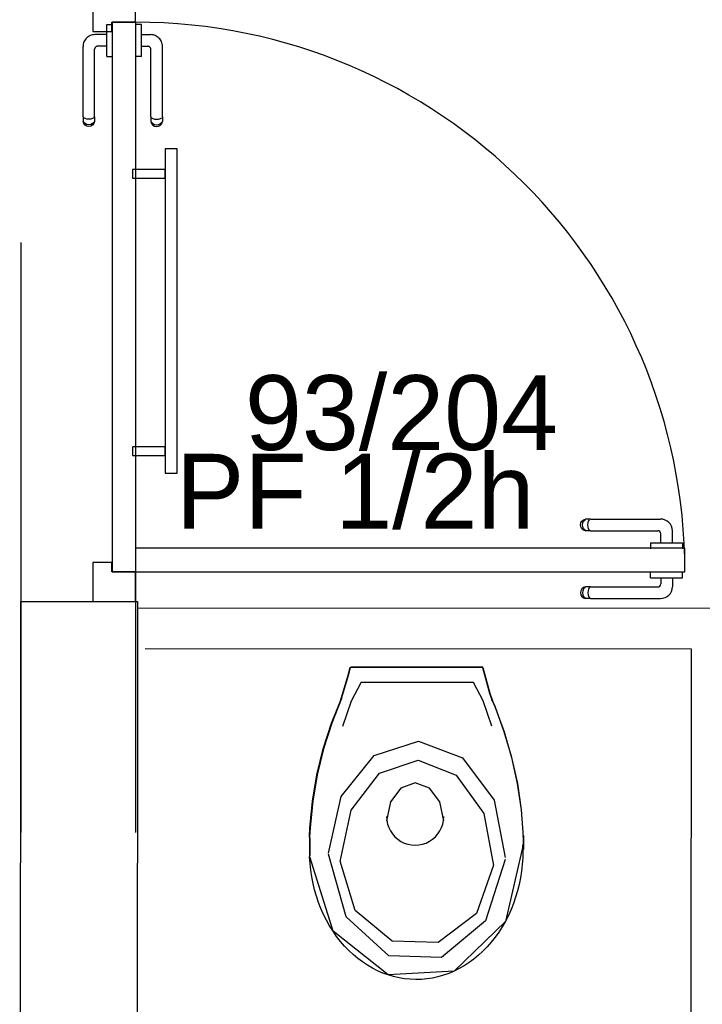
# Model space of a CAD drawing. Header units: millimetres. Extents: x -15 to 127, y -65 to 67.
# Tile 455 of 476: x 114.713 to 114.829, y 29.532 to 29.699. Entities that reach past the tile are written whole.
import ezdxf

# ---------------------------------------------------------------- set-up
doc = ezdxf.new("R2010")
doc.units = ezdxf.units.MM
doc.header["$MEASUREMENT"] = 0
doc.linetypes.add('PC_DASH_1', pattern=[0.6388888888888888, 0.2777777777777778, -0.08333333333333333, 0.05555555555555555, -0.08333333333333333, 0.05555555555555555, -0.08333333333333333])
doc.linetypes.add('PC_DASH_2', pattern=[0.125, 0.05555555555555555, -0.06944444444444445])
doc.layers.add('Calque 5', color=7, linetype='Continuous')
doc.styles.get("Standard").update_dxf_attribs({"font": 'BKANT.TTF'})

# ---------------------------------------------------------------- blocks, each defined once
blk = doc.blocks.new('PD_31848')
at = {"layer": 'Calque 5', "color": 0, "linetype": 'PC_DASH_1'}
for points in [[(47.19919846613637, -37.24946866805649), (47.19919846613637, -37.3044686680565), (47.20119846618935, -37.3044686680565), (47.20119846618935, -37.24946866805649), (47.19919846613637, -37.24946866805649)], [(47.1936555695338, -37.25296370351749), (47.1936555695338, -37.25446157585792), (47.19919846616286, -37.25446157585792), (47.19919846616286, -37.25296370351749), (47.1936555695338, -37.25296370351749)], [(47.1936555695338, -37.29997505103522), (47.1936555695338, -37.30147292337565), (47.19919846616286, -37.30147292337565), (47.19919846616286, -37.29997505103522), (47.1936555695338, -37.29997505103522)]]:
    blk.add_lwpolyline(points, dxfattribs=at)
blk = doc.blocks.new('PD_31851')
at = {"layer": 'Calque 5', "color": 0}
for p, q in [((47.28147500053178, -37.32117281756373), (47.28147500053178, -37.32116280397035)), ((47.28147500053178, -37.32215414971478), (47.28147500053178, -37.32117281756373)), ((47.28688234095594, -37.32117281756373), (47.28688234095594, -37.32116280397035)), ((47.28688234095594, -37.32215414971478), (47.28688234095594, -37.32117281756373)), ((47.28147500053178, -37.32216416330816), (47.28147500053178, -37.32215414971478)), ((47.28147500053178, -37.32216416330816), (47.28163805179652, -37.32216416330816)), ((47.28163805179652, -37.32216416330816), (47.28210753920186, -37.32216416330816)), ((47.28210753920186, -37.32216416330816), (47.28282683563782, -37.32216416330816)), ((47.28282683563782, -37.32216416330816), (47.28370918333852, -37.32216416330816)), ((47.28319252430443, -37.32216416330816), (47.28319252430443, -37.32321382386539)), ((47.28370918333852, -37.32216416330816), (47.2846481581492, -37.32216416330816)), ((47.2846481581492, -37.32216416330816), (47.2855305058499, -37.32216416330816)), ((47.28516481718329, -37.32216416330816), (47.28516481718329, -37.32368407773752)), ((47.2855305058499, -37.32216416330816), (47.28624980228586, -37.32216416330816)), ((47.28624980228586, -37.32216416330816), (47.2867192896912, -37.32216416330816)), ((47.2867192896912, -37.32216416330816), (47.28688234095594, -37.32216416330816)), ((47.28688234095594, -37.32216416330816), (47.28688234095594, -37.32215414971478)), ((47.26966188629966, -37.32435816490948), (47.26960149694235, -37.32470064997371)), ((47.26960149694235, -37.32470064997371), (47.26966188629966, -37.32504313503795)), ((47.26983577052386, -37.32405698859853), (47.26966188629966, -37.32435816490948)), ((47.27010217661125, -37.32383344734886), (47.26983577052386, -37.32405698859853)), ((47.26996044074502, -37.32435816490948), (47.26990629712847, -37.32470064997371)), ((47.26990629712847, -37.32470064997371), (47.26996044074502, -37.32504313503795)), ((47.27011634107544, -37.32405698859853), (47.26996044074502, -37.32435816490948)), ((47.27042897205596, -37.32371450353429), (47.27010217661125, -37.32383344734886)), ((47.27035519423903, -37.32383344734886), (47.27011634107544, -37.32405698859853)), ((47.27064819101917, -37.32371450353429), (47.27042897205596, -37.32371450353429)), ((47.27126386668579, -37.32371450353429), (47.27064819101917, -37.32371450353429)), ((47.27086679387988, -37.32435816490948), (47.27083553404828, -37.32470064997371)), ((47.27083553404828, -37.32470064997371), (47.27086679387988, -37.32504313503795)), ((47.27095680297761, -37.32405698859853), (47.27086679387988, -37.32435816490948)), ((47.2710947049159, -37.32383344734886), (47.27095680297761, -37.32405698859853)), ((47.27126386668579, -37.32371450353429), (47.28269184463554, -37.32371450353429)), ((47.26966188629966, -37.32504313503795), (47.26983577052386, -37.32534431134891)), ((47.26983577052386, -37.32534431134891), (47.27010217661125, -37.32556785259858)), ((47.26996044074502, -37.32504313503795), (47.27011634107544, -37.32534431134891)), ((47.27010217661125, -37.32556785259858), (47.27042897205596, -37.32568679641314)), ((47.27011634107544, -37.32534431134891), (47.27035519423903, -37.32556785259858)), ((47.27064819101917, -37.32568679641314), (47.27042897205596, -37.32568679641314)), ((47.27126386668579, -37.32568679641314), (47.27064819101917, -37.32568679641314)), ((47.27086679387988, -37.32504313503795), (47.27095680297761, -37.32534431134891)), ((47.27095680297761, -37.32534431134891), (47.2710947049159, -37.32556785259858)), ((47.27126386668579, -37.32568679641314), (47.28316209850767, -37.32568679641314))]:
    blk.add_line(p, q, dxfattribs=at)
for centre, radius in [((47.28269184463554, -37.32321382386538), 0.0005006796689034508), ((47.28316209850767, -37.32368407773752), 0.002002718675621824)]:
    blk.add_arc(centre, radius, 270, 0, dxfattribs=at)
blk = doc.blocks.new('PD_31852')
at = {"layer": 'Calque 5', "color": 0}
for p, q in [((47.26960149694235, -37.31320811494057), (47.26966188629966, -37.31286562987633)), ((47.26966188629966, -37.31286562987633), (47.26983577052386, -37.31256445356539)), ((47.26983577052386, -37.31256445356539), (47.27010217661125, -37.31234091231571)), ((47.26990629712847, -37.31320811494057), (47.26996044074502, -37.31286562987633)), ((47.26996044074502, -37.31286562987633), (47.27011634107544, -37.31256445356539)), ((47.27010217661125, -37.31234091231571), (47.27042897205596, -37.31222196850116)), ((47.27011634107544, -37.31256445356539), (47.27035519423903, -37.31234091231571)), ((47.27064819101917, -37.31222196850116), (47.27042897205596, -37.31222196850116)), ((47.27126386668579, -37.31222196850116), (47.27064819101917, -37.31222196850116)), ((47.27083553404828, -37.31320811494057), (47.27086679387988, -37.31286562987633)), ((47.27086679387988, -37.31286562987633), (47.27095680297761, -37.31256445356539)), ((47.27095680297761, -37.31256445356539), (47.2710947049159, -37.31234091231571)), ((47.27126386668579, -37.31222196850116), (47.28316209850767, -37.31222196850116)), ((47.26966188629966, -37.31355060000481), (47.26960149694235, -37.31320811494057)), ((47.26983577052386, -37.31385177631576), (47.26966188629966, -37.31355060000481)), ((47.27010217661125, -37.31407531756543), (47.26983577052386, -37.31385177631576)), ((47.26996044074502, -37.31355060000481), (47.26990629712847, -37.31320811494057)), ((47.27011634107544, -37.31385177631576), (47.26996044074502, -37.31355060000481)), ((47.27042897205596, -37.31419426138), (47.27010217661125, -37.31407531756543)), ((47.27035519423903, -37.31407531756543), (47.27011634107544, -37.31385177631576)), ((47.27064819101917, -37.31419426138), (47.27042897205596, -37.31419426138)), ((47.27126386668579, -37.31419426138), (47.27064819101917, -37.31419426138)), ((47.27086679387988, -37.31355060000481), (47.27083553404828, -37.31320811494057)), ((47.27095680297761, -37.31385177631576), (47.27086679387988, -37.31355060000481)), ((47.2710947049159, -37.31407531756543), (47.27095680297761, -37.31385177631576)), ((47.27126386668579, -37.31419426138), (47.28269184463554, -37.31419426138)), ((47.28319252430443, -37.31625604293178), (47.28319252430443, -37.31469494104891)), ((47.28516481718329, -37.31625604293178), (47.28516481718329, -37.31422468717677)), ((47.28147500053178, -37.31625604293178), (47.28163805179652, -37.31625604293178)), ((47.28147500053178, -37.31625604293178), (47.28147500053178, -37.31626605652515)), ((47.28147500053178, -37.31626605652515), (47.28147500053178, -37.31724738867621)), ((47.28163805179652, -37.31625604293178), (47.28210753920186, -37.31625604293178)), ((47.28210753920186, -37.31625604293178), (47.28282683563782, -37.31625604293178)), ((47.28282683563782, -37.31625604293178), (47.28370918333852, -37.31625604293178)), ((47.28370918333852, -37.31625604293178), (47.2846481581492, -37.31625604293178)), ((47.2846481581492, -37.31625604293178), (47.2855305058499, -37.31625604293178)), ((47.2855305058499, -37.31625604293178), (47.28624980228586, -37.31625604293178)), ((47.28624980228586, -37.31625604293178), (47.2867192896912, -37.31625604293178)), ((47.2867192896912, -37.31625604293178), (47.28688234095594, -37.31625604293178)), ((47.28688234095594, -37.31625604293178), (47.28688234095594, -37.31626605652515)), ((47.28688234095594, -37.31626605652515), (47.28688234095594, -37.31724738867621)), ((47.28147500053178, -37.31724738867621), (47.28147500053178, -37.31725740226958)), ((47.28688234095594, -37.31724738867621), (47.28688234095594, -37.31725740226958))]:
    blk.add_line(p, q, dxfattribs=at)
for centre, radius in [((47.28316209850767, -37.31422468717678), 0.002002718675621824), ((47.28269184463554, -37.3146949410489), 0.0005006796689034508)]:
    blk.add_arc(centre, radius, 0, 90, dxfattribs=at)
blk = doc.blocks.new('PD_31850')
at = {"layer": 'Calque 5'}
for name in ['PD_31852', 'PD_31851']:
    blk.add_blockref(name, (0, 0), dxfattribs=at)
blk = doc.blocks.new('PD_31849')
at = {"layer": 'Calque 5', "color": 0}
for points in [[(47.18694474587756, -37.22317912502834), (47.18694474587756, -37.22962471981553), (47.19014909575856, -37.22962471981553), (47.19014909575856, -37.22803506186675), (47.19415453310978, -37.22803506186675), (47.19415453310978, -37.22317912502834), (47.18694474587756, -37.22317912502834)], [(47.28728095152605, -37.321161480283), (47.28728095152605, -37.31715604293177), (47.19415453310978, -37.31715604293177), (47.19415453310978, -37.321161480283), (47.28728095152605, -37.321161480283)], [(47.19014909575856, -37.321161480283), (47.19014909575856, -37.31957182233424), (47.18694474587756, -37.31957182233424), (47.18694474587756, -37.32616827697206), (47.19415453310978, -37.32616827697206), (47.19415453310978, -37.321161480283), (47.19014909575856, -37.321161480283)]]:
    blk.add_lwpolyline(points, dxfattribs=at)
blk.add_arc((47.19415453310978, -37.321161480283), 0.09312641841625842, 0, 90, dxfattribs=at)
at = {"layer": 'Calque 5'}
blk.add_blockref('PD_31850', (0, 0), dxfattribs=at)
blk = doc.blocks.new('PD_31855')
at = {"layer": 'Calque 5', "color": 0, "linetype": 'PC_DASH_1'}
for p, q in [((47.19420360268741, -37.22842016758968), (47.19419358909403, -37.22842016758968)), ((47.19518493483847, -37.22842016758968), (47.19420360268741, -37.22842016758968)), ((47.19519494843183, -37.22842016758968), (47.19518493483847, -37.22842016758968)), ((47.19519494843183, -37.22858321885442), (47.19519494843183, -37.22842016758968)), ((47.19519494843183, -37.22905270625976), (47.19519494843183, -37.22858321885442)), ((47.19519494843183, -37.22977200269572), (47.19519494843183, -37.22905270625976)), ((47.19519494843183, -37.23065435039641), (47.19519494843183, -37.22977200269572)), ((47.19519494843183, -37.23013769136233), (47.19671486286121, -37.23013769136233)), ((47.19519494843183, -37.23159332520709), (47.19519494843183, -37.23065435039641)), ((47.19519494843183, -37.2324756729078), (47.19519494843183, -37.23159332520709)), ((47.19519494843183, -37.23210998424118), (47.19624460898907, -37.23210998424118)), ((47.19519494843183, -37.23319496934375), (47.19519494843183, -37.2324756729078)), ((47.19674528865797, -37.24403864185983), (47.19674528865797, -37.23261066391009)), ((47.19871758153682, -37.24403864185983), (47.19871758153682, -37.23214041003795)), ((47.19420360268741, -37.23382750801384), (47.19419358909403, -37.23382750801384)), ((47.19518493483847, -37.23382750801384), (47.19420360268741, -37.23382750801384)), ((47.19519494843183, -37.23382750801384), (47.19518493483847, -37.23382750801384)), ((47.19519494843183, -37.23366445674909), (47.19519494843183, -37.23319496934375)), ((47.19519494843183, -37.23382750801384), (47.19519494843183, -37.23366445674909)), ((47.19674528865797, -37.24403864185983), (47.19674528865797, -37.24465431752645)), ((47.19674528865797, -37.24465431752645), (47.19674528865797, -37.24487353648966)), ((47.19686423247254, -37.24420780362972), (47.19708777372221, -37.24434570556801)), ((47.19708777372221, -37.24434570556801), (47.19738895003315, -37.24443571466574)), ((47.19738895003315, -37.24443571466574), (47.19773143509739, -37.24446697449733)), ((47.19773143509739, -37.24446697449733), (47.19807392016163, -37.24443571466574)), ((47.19807392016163, -37.24443571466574), (47.19837509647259, -37.24434570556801)), ((47.19837509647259, -37.24434570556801), (47.19859863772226, -37.24420780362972)), ((47.19871758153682, -37.24403864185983), (47.19871758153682, -37.24465431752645)), ((47.19871758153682, -37.24465431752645), (47.19871758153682, -37.24487353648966)), ((47.19674528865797, -37.24487353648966), (47.19686423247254, -37.24520033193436)), ((47.19686423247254, -37.24494731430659), (47.19708777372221, -37.24518616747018)), ((47.19686423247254, -37.24520033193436), (47.19708777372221, -37.24546673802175)), ((47.19708777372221, -37.24518616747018), (47.19738895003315, -37.24534206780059)), ((47.19708777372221, -37.24546673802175), (47.19738895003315, -37.24564062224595)), ((47.19738895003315, -37.24534206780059), (47.19773143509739, -37.24539621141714)), ((47.19738895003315, -37.24564062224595), (47.19773143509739, -37.24570101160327)), ((47.19773143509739, -37.24539621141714), (47.19807392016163, -37.24534206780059)), ((47.19773143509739, -37.24570101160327), (47.19807392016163, -37.24564062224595)), ((47.19807392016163, -37.24534206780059), (47.19837509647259, -37.24518616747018)), ((47.19807392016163, -37.24564062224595), (47.19837509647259, -37.24546673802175)), ((47.19837509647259, -37.24518616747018), (47.19859863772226, -37.24494731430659)), ((47.19837509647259, -37.24546673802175), (47.19859863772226, -37.24520033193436)), ((47.19859863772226, -37.24520033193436), (47.19871758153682, -37.24487353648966))]:
    blk.add_line(p, q, dxfattribs=at)
for centre, radius in [((47.19671486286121, -37.23214041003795), 0.002002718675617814), ((47.19624460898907, -37.23261066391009), 0.0005006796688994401)]:
    blk.add_arc(centre, radius, 0, 90, dxfattribs=at)
blk = doc.blocks.new('PD_31856')
at = {"layer": 'Calque 5', "color": 0, "linetype": 'PC_DASH_1'}
for p, q in [((47.18928682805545, -37.22858321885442), (47.18928682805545, -37.22842016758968)), ((47.18928682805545, -37.22842016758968), (47.18929684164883, -37.22842016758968)), ((47.18928682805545, -37.22905270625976), (47.18928682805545, -37.22858321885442)), ((47.18928682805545, -37.22977200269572), (47.18928682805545, -37.22905270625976)), ((47.18929684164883, -37.22842016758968), (47.19027817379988, -37.22842016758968)), ((47.19027817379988, -37.22842016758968), (47.19028818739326, -37.22842016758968)), ((47.18928682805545, -37.23013769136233), (47.18725547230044, -37.23013769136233)), ((47.18928682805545, -37.23065435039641), (47.18928682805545, -37.22977200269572)), ((47.18928682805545, -37.23159332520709), (47.18928682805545, -37.23065435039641)), ((47.18525275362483, -37.24403864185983), (47.18525275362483, -37.23214041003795)), ((47.18722504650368, -37.24403864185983), (47.18722504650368, -37.23261066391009)), ((47.18928682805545, -37.23210998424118), (47.18772572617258, -37.23210998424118)), ((47.18928682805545, -37.2324756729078), (47.18928682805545, -37.23159332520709)), ((47.18928682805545, -37.23319496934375), (47.18928682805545, -37.2324756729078)), ((47.18928682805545, -37.23366445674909), (47.18928682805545, -37.23319496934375)), ((47.18928682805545, -37.23382750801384), (47.18928682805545, -37.23366445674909)), ((47.18928682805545, -37.23382750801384), (47.18929684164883, -37.23382750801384)), ((47.18929684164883, -37.23382750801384), (47.19027817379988, -37.23382750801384)), ((47.19027817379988, -37.23382750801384), (47.19028818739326, -37.23382750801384)), ((47.18525275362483, -37.24403864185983), (47.18525275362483, -37.24465431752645)), ((47.18525275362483, -37.24465431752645), (47.18525275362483, -37.24487353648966)), ((47.18559523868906, -37.24434570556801), (47.18537169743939, -37.24420780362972)), ((47.18589641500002, -37.24443571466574), (47.18559523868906, -37.24434570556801)), ((47.18623890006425, -37.24446697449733), (47.18589641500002, -37.24443571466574)), ((47.18658138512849, -37.24443571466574), (47.18623890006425, -37.24446697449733)), ((47.18688256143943, -37.24434570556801), (47.18658138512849, -37.24443571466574)), ((47.18710610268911, -37.24420780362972), (47.18688256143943, -37.24434570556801)), ((47.18722504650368, -37.24403864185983), (47.18722504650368, -37.24465431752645)), ((47.18722504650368, -37.24465431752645), (47.18722504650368, -37.24487353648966)), ((47.18537169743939, -37.24520033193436), (47.18525275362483, -37.24487353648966)), ((47.18559523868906, -37.24518616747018), (47.18537169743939, -37.24494731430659)), ((47.18559523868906, -37.24546673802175), (47.18537169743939, -37.24520033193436)), ((47.18589641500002, -37.24534206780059), (47.18559523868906, -37.24518616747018)), ((47.18589641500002, -37.24564062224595), (47.18559523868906, -37.24546673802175)), ((47.18623890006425, -37.24539621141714), (47.18589641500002, -37.24534206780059)), ((47.18623890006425, -37.24570101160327), (47.18589641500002, -37.24564062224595)), ((47.18658138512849, -37.24534206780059), (47.18623890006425, -37.24539621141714)), ((47.18658138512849, -37.24564062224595), (47.18623890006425, -37.24570101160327)), ((47.18688256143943, -37.24518616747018), (47.18658138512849, -37.24534206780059)), ((47.18688256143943, -37.24546673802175), (47.18658138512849, -37.24564062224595)), ((47.18710610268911, -37.24494731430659), (47.18688256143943, -37.24518616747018)), ((47.18710610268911, -37.24520033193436), (47.18688256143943, -37.24546673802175)), ((47.18722504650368, -37.24487353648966), (47.18710610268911, -37.24520033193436))]:
    blk.add_line(p, q, dxfattribs=at)
for centre, radius in [((47.18725547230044, -37.23214041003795), 0.002002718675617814), ((47.18772572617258, -37.23261066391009), 0.0005006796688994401)]:
    blk.add_arc(centre, radius, 90, 180, dxfattribs=at)
blk = doc.blocks.new('PD_31854')
at = {"layer": 'Calque 5'}
for name in ['PD_31856', 'PD_31855']:
    blk.add_blockref(name, (0, 0), dxfattribs=at)
blk = doc.blocks.new('PD_31893')
at = {"layer": 'Calque 5', "color": 0}
for p, q in [((47.25300893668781, -37.33730976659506), (47.2306869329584, -37.3373205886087)), ((47.25142568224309, -37.33989388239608), (47.23237568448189, -37.33990311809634)), ((47.22372526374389, -37.36622813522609), (47.22372672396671, -37.369240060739)), ((47.25992508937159, -37.36588141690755), (47.25992622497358, -37.36822376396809))]:
    blk.add_line(p, q, dxfattribs=at)
for points in [[(47.25296097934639, -37.33735863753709), (47.25417685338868, -37.34172797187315), (47.25460292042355, -37.34302741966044), (47.2545563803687, -37.34283525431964), (47.25504795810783, -37.34399602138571), (47.25662860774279, -37.34824702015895), (47.25790886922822, -37.35259792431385), (47.25888251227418, -37.35702753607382), (47.25954478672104, -37.36151427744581), (47.25989247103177, -37.3660362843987), (47.25987711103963, -37.3658814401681), (47.25987824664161, -37.36822378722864), (47.25980579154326, -37.36741793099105), (47.25982378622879, -37.36848823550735), (47.25979502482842, -37.36963138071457), (47.25971676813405, -37.37077112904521), (47.25958923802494, -37.37190435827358), (47.25941277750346, -37.37302795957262), (47.25918786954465, -37.37413885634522), (47.25891513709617, -37.37523400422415), (47.25859532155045, -37.37631039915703), (47.25822930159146, -37.37736509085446), (47.25781808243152, -37.37839518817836), (47.25736278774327, -37.37939787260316), (47.25686466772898, -37.38037038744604), (47.25632508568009, -37.38131007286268), (47.25574552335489, -37.38221435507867), (47.25512756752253, -37.38308074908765), (47.25447291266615, -37.38390688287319), (47.25378335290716, -37.38469049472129), (47.25306077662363, -37.38542943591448), (47.25230716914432, -37.38612167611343), (47.25152458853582, -37.38676532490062), (47.25071518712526, -37.3873586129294), (47.24988117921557, -37.38789991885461), (47.24902485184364, -37.38838775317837), (47.24814855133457, -37.38882078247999), (47.24725468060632, -37.38919782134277), (47.24634569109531, -37.38951783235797), (47.24542407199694, -37.38977993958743), (47.24449235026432, -37.38998342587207), (47.2435530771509, -37.39012773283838), (47.24260883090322, -37.39021246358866), (47.24166220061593, -37.39023739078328), (47.24071577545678, -37.3902024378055), (47.23977215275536, -37.39010770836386), (47.23883392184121, -37.38995345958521), (47.23790364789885, -37.38974011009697), (47.23698388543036, -37.38946825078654), (47.23607715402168, -37.3891386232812), (47.23518593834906, -37.38875213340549), (47.23431268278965, -37.38830983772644), (47.23345978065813, -37.38781294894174), (47.23262956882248, -37.3872628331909), (47.23182432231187, -37.38666099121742), (47.23104624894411, -37.38600907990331), (47.23029748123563, -37.38530887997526), (47.22958007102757, -37.38456231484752), (47.22889598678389, -37.38377142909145), (47.22824710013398, -37.38293838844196), (47.22763519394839, -37.38206548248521), (47.22706194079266, -37.38115509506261), (47.2265289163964, -37.38020972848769), (47.2260375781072, -37.3792319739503), (47.2255892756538, -37.37822450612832), (47.2251852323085, -37.37719008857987), (47.22482656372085, -37.3761315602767), (47.22451424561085, -37.37505181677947), (47.22424913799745, -37.37395382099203), (47.22403196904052, -37.37284058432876), (47.22386332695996, -37.37171515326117), (47.22374368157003, -37.37058061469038), (47.22367335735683, -37.3694400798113), (47.22367874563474, -37.36924008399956), (47.22367728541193, -37.36622815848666), (47.22362547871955, -37.36605386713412), (47.22370563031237, -37.36453125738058), (47.22415494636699, -37.36001821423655), (47.22491798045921, -37.35554750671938), (47.22599101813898, -37.35114091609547), (47.22736882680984, -37.34681991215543), (47.2290447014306, -37.34260554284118), (47.22891446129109, -37.34303987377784), (47.23021780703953, -37.33869582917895), (47.23055091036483, -37.33736948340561), (47.23063895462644, -37.33732061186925), (47.25296095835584, -37.3373097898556)], [(47.22896243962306, -37.34303985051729), (47.2302657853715, -37.3386958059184), (47.23059888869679, -37.33736946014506)], [(47.25300895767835, -37.33735861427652), (47.25422483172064, -37.34172794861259), (47.25465089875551, -37.34302739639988)], [(47.22930427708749, -37.34731563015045), (47.23079307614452, -37.34303160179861), (47.23242947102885, -37.3399030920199)], [(47.25455806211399, -37.34730338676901), (47.25306510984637, -37.34302080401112), (47.25142568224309, -37.33989388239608)], [(47.22909267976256, -37.34260551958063), (47.2274168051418, -37.34681988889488), (47.22603899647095, -37.35114089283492), (47.22496595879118, -37.35554748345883), (47.22420292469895, -37.360018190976), (47.22375360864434, -37.36453123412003), (47.2236734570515, -37.36605384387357)], [(47.25994044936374, -37.36603626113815), (47.25959276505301, -37.36151425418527), (47.25893049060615, -37.35702751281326), (47.25795684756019, -37.35259790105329), (47.25667658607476, -37.3482469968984), (47.25509593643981, -37.34399599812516), (47.25460435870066, -37.34283523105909)], [(47.22688543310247, -37.36881504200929), (47.22903261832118, -37.35921101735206), (47.23461489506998, -37.35227982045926), (47.24213649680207, -37.34987865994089), (47.24958201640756, -37.35265092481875), (47.25495643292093, -37.3598537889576), (47.25681967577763, -37.36955725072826), (47.25681967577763, -37.36955725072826)], [(47.22882918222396, -37.37024342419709), (47.23069338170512, -37.36154503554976), (47.23554027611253, -37.35526750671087), (47.24207114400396, -37.35309289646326), (47.24853604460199, -37.35560388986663), (47.25320271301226, -37.36212766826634), (47.25482071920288, -37.3709161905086), (47.25482071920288, -37.3709161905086)], [(47.24640952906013, -37.36335616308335), (47.24575903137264, -37.3601408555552), (47.24398495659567, -37.35778771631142), (47.24156266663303, -37.35692726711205), (47.23914121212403, -37.35779006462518), (47.23736941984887, -37.36014492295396), (47.23672204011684, -37.36336085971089)], [(47.25985376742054, -37.36741790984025), (47.25688602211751, -37.38041928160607), (47.24816252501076, -37.38883627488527), (47.23700848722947, -37.38946051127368), (47.22767559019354, -37.38205404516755), (47.22372133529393, -37.36944006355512)], [(47.25682517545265, -37.36987976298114), (47.25349243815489, -37.38031253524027), (47.24602463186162, -37.38650273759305), (47.2370796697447, -37.38624717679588), (47.22984120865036, -37.37963681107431), (47.22688553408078, -37.36902437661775)], [(47.25483194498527, -37.37085077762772), (47.25193702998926, -37.37907624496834), (47.24545093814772, -37.3839569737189), (47.23768217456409, -37.38375583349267), (47.23139576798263, -37.37854441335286), (47.22882915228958, -37.37017754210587)]]:
    blk.add_lwpolyline(points, dxfattribs=at)
blk.add_arc((47.24156544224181, -37.36263016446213), 0.004843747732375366, 180.0277777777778, 0.02777777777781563, dxfattribs=at)
blk = doc.blocks.new('PD_33194')
at = {"layer": 'Calque 5', "color": 0, "linetype": 'PC_DASH_1'}
for points in [[(47.19919846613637, -37.24946866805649), (47.19919846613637, -37.3044686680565), (47.20119846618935, -37.3044686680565), (47.20119846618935, -37.24946866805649), (47.19919846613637, -37.24946866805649)], [(47.1936555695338, -37.25296370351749), (47.1936555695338, -37.25446157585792), (47.19919846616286, -37.25446157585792), (47.19919846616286, -37.25296370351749), (47.1936555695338, -37.25296370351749)], [(47.1936555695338, -37.29997505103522), (47.1936555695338, -37.30147292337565), (47.19919846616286, -37.30147292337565), (47.19919846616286, -37.29997505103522), (47.1936555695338, -37.29997505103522)]]:
    blk.add_lwpolyline(points, dxfattribs=at)
blk = doc.blocks.new('PD_33197')
at = {"layer": 'Calque 5', "color": 0}
for p, q in [((47.28147500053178, -37.32117281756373), (47.28147500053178, -37.32116280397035)), ((47.28147500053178, -37.32215414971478), (47.28147500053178, -37.32117281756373)), ((47.28688234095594, -37.32117281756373), (47.28688234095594, -37.32116280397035)), ((47.28688234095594, -37.32215414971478), (47.28688234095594, -37.32117281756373)), ((47.28147500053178, -37.32216416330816), (47.28147500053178, -37.32215414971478)), ((47.28147500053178, -37.32216416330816), (47.28163805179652, -37.32216416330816)), ((47.28163805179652, -37.32216416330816), (47.28210753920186, -37.32216416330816)), ((47.28210753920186, -37.32216416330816), (47.28282683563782, -37.32216416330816)), ((47.28282683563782, -37.32216416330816), (47.28370918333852, -37.32216416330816)), ((47.28319252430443, -37.32216416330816), (47.28319252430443, -37.32321382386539)), ((47.28370918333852, -37.32216416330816), (47.2846481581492, -37.32216416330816)), ((47.2846481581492, -37.32216416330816), (47.2855305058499, -37.32216416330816)), ((47.28516481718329, -37.32216416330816), (47.28516481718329, -37.32368407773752)), ((47.2855305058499, -37.32216416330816), (47.28624980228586, -37.32216416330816)), ((47.28624980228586, -37.32216416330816), (47.2867192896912, -37.32216416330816)), ((47.2867192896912, -37.32216416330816), (47.28688234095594, -37.32216416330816)), ((47.28688234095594, -37.32216416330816), (47.28688234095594, -37.32215414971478)), ((47.26966188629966, -37.32435816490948), (47.26960149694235, -37.32470064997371)), ((47.26960149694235, -37.32470064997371), (47.26966188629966, -37.32504313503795)), ((47.26983577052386, -37.32405698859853), (47.26966188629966, -37.32435816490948)), ((47.27010217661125, -37.32383344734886), (47.26983577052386, -37.32405698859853)), ((47.26996044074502, -37.32435816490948), (47.26990629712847, -37.32470064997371)), ((47.26990629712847, -37.32470064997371), (47.26996044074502, -37.32504313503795)), ((47.27011634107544, -37.32405698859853), (47.26996044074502, -37.32435816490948)), ((47.27042897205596, -37.32371450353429), (47.27010217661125, -37.32383344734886)), ((47.27035519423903, -37.32383344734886), (47.27011634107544, -37.32405698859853)), ((47.27064819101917, -37.32371450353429), (47.27042897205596, -37.32371450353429)), ((47.27126386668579, -37.32371450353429), (47.27064819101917, -37.32371450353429)), ((47.27086679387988, -37.32435816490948), (47.27083553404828, -37.32470064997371)), ((47.27083553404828, -37.32470064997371), (47.27086679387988, -37.32504313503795)), ((47.27095680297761, -37.32405698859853), (47.27086679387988, -37.32435816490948)), ((47.2710947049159, -37.32383344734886), (47.27095680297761, -37.32405698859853)), ((47.27126386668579, -37.32371450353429), (47.28269184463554, -37.32371450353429)), ((47.26966188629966, -37.32504313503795), (47.26983577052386, -37.32534431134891)), ((47.26983577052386, -37.32534431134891), (47.27010217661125, -37.32556785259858)), ((47.26996044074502, -37.32504313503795), (47.27011634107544, -37.32534431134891)), ((47.27010217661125, -37.32556785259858), (47.27042897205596, -37.32568679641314)), ((47.27011634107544, -37.32534431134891), (47.27035519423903, -37.32556785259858)), ((47.27064819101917, -37.32568679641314), (47.27042897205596, -37.32568679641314)), ((47.27126386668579, -37.32568679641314), (47.27064819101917, -37.32568679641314)), ((47.27086679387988, -37.32504313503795), (47.27095680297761, -37.32534431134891)), ((47.27095680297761, -37.32534431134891), (47.2710947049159, -37.32556785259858)), ((47.27126386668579, -37.32568679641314), (47.28316209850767, -37.32568679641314))]:
    blk.add_line(p, q, dxfattribs=at)
for centre, radius in [((47.28269184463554, -37.32321382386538), 0.0005006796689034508), ((47.28316209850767, -37.32368407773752), 0.002002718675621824)]:
    blk.add_arc(centre, radius, 270, 0, dxfattribs=at)
blk = doc.blocks.new('PD_33198')
at = {"layer": 'Calque 5', "color": 0}
for p, q in [((47.26960149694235, -37.31320811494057), (47.26966188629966, -37.31286562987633)), ((47.26966188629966, -37.31286562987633), (47.26983577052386, -37.31256445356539)), ((47.26983577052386, -37.31256445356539), (47.27010217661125, -37.31234091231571)), ((47.26990629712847, -37.31320811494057), (47.26996044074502, -37.31286562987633)), ((47.26996044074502, -37.31286562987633), (47.27011634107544, -37.31256445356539)), ((47.27010217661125, -37.31234091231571), (47.27042897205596, -37.31222196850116)), ((47.27011634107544, -37.31256445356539), (47.27035519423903, -37.31234091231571)), ((47.27064819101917, -37.31222196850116), (47.27042897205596, -37.31222196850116)), ((47.27126386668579, -37.31222196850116), (47.27064819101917, -37.31222196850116)), ((47.27083553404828, -37.31320811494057), (47.27086679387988, -37.31286562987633)), ((47.27086679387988, -37.31286562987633), (47.27095680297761, -37.31256445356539)), ((47.27095680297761, -37.31256445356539), (47.2710947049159, -37.31234091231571)), ((47.27126386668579, -37.31222196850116), (47.28316209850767, -37.31222196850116)), ((47.26966188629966, -37.31355060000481), (47.26960149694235, -37.31320811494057)), ((47.26983577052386, -37.31385177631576), (47.26966188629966, -37.31355060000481)), ((47.27010217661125, -37.31407531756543), (47.26983577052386, -37.31385177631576)), ((47.26996044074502, -37.31355060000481), (47.26990629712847, -37.31320811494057)), ((47.27011634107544, -37.31385177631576), (47.26996044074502, -37.31355060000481)), ((47.27042897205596, -37.31419426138), (47.27010217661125, -37.31407531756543)), ((47.27035519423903, -37.31407531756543), (47.27011634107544, -37.31385177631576)), ((47.27064819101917, -37.31419426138), (47.27042897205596, -37.31419426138)), ((47.27126386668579, -37.31419426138), (47.27064819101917, -37.31419426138)), ((47.27086679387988, -37.31355060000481), (47.27083553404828, -37.31320811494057)), ((47.27095680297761, -37.31385177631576), (47.27086679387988, -37.31355060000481)), ((47.2710947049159, -37.31407531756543), (47.27095680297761, -37.31385177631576)), ((47.27126386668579, -37.31419426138), (47.28269184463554, -37.31419426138)), ((47.28319252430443, -37.31625604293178), (47.28319252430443, -37.31469494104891)), ((47.28516481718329, -37.31625604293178), (47.28516481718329, -37.31422468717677)), ((47.28147500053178, -37.31625604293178), (47.28163805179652, -37.31625604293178)), ((47.28147500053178, -37.31625604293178), (47.28147500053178, -37.31626605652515)), ((47.28147500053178, -37.31626605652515), (47.28147500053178, -37.31724738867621)), ((47.28163805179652, -37.31625604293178), (47.28210753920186, -37.31625604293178)), ((47.28210753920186, -37.31625604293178), (47.28282683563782, -37.31625604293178)), ((47.28282683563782, -37.31625604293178), (47.28370918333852, -37.31625604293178)), ((47.28370918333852, -37.31625604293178), (47.2846481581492, -37.31625604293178)), ((47.2846481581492, -37.31625604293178), (47.2855305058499, -37.31625604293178)), ((47.2855305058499, -37.31625604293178), (47.28624980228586, -37.31625604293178)), ((47.28624980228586, -37.31625604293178), (47.2867192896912, -37.31625604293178)), ((47.2867192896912, -37.31625604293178), (47.28688234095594, -37.31625604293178)), ((47.28688234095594, -37.31625604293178), (47.28688234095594, -37.31626605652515)), ((47.28688234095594, -37.31626605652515), (47.28688234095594, -37.31724738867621)), ((47.28147500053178, -37.31724738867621), (47.28147500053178, -37.31725740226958)), ((47.28688234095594, -37.31724738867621), (47.28688234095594, -37.31725740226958))]:
    blk.add_line(p, q, dxfattribs=at)
for centre, radius in [((47.28316209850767, -37.31422468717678), 0.002002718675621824), ((47.28269184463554, -37.3146949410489), 0.0005006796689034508)]:
    blk.add_arc(centre, radius, 0, 90, dxfattribs=at)
blk = doc.blocks.new('PD_33196')
at = {"layer": 'Calque 5'}
for name in ['PD_33198', 'PD_33197']:
    blk.add_blockref(name, (0, 0), dxfattribs=at)
blk = doc.blocks.new('PD_33195')
at = {"layer": 'Calque 5', "color": 0}
for points in [[(47.18694474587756, -37.22317912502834), (47.18694474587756, -37.22962471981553), (47.19014909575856, -37.22962471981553), (47.19014909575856, -37.22803506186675), (47.19415453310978, -37.22803506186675), (47.19415453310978, -37.22317912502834), (47.18694474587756, -37.22317912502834)], [(47.28728095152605, -37.321161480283), (47.28728095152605, -37.31715604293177), (47.19415453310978, -37.31715604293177), (47.19415453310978, -37.321161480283), (47.28728095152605, -37.321161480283)], [(47.19014909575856, -37.321161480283), (47.19014909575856, -37.31957182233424), (47.18694474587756, -37.31957182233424), (47.18694474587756, -37.32616827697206), (47.19415453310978, -37.32616827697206), (47.19415453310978, -37.321161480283), (47.19014909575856, -37.321161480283)]]:
    blk.add_lwpolyline(points, dxfattribs=at)
blk.add_arc((47.19415453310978, -37.321161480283), 0.09312641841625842, 0, 90, dxfattribs=at)
at = {"layer": 'Calque 5'}
blk.add_blockref('PD_33196', (0, 0), dxfattribs=at)
blk = doc.blocks.new('PD_33201')
at = {"layer": 'Calque 5', "color": 0, "linetype": 'PC_DASH_1'}
for p, q in [((47.19420360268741, -37.22842016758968), (47.19419358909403, -37.22842016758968)), ((47.19518493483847, -37.22842016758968), (47.19420360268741, -37.22842016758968)), ((47.19519494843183, -37.22842016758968), (47.19518493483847, -37.22842016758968)), ((47.19519494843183, -37.22858321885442), (47.19519494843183, -37.22842016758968)), ((47.19519494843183, -37.22905270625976), (47.19519494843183, -37.22858321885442)), ((47.19519494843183, -37.22977200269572), (47.19519494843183, -37.22905270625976)), ((47.19519494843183, -37.23065435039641), (47.19519494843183, -37.22977200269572)), ((47.19519494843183, -37.23013769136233), (47.19671486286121, -37.23013769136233)), ((47.19519494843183, -37.23159332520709), (47.19519494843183, -37.23065435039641)), ((47.19519494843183, -37.2324756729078), (47.19519494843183, -37.23159332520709)), ((47.19519494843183, -37.23210998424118), (47.19624460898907, -37.23210998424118)), ((47.19519494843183, -37.23319496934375), (47.19519494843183, -37.2324756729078)), ((47.19674528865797, -37.24403864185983), (47.19674528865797, -37.23261066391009)), ((47.19871758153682, -37.24403864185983), (47.19871758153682, -37.23214041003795)), ((47.19420360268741, -37.23382750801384), (47.19419358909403, -37.23382750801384)), ((47.19518493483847, -37.23382750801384), (47.19420360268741, -37.23382750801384)), ((47.19519494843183, -37.23382750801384), (47.19518493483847, -37.23382750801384)), ((47.19519494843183, -37.23366445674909), (47.19519494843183, -37.23319496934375)), ((47.19519494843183, -37.23382750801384), (47.19519494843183, -37.23366445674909)), ((47.19674528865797, -37.24403864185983), (47.19674528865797, -37.24465431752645)), ((47.19674528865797, -37.24465431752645), (47.19674528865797, -37.24487353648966)), ((47.19686423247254, -37.24420780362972), (47.19708777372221, -37.24434570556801)), ((47.19708777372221, -37.24434570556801), (47.19738895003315, -37.24443571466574)), ((47.19738895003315, -37.24443571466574), (47.19773143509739, -37.24446697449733)), ((47.19773143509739, -37.24446697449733), (47.19807392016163, -37.24443571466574)), ((47.19807392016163, -37.24443571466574), (47.19837509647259, -37.24434570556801)), ((47.19837509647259, -37.24434570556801), (47.19859863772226, -37.24420780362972)), ((47.19871758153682, -37.24403864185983), (47.19871758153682, -37.24465431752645)), ((47.19871758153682, -37.24465431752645), (47.19871758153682, -37.24487353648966)), ((47.19674528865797, -37.24487353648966), (47.19686423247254, -37.24520033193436)), ((47.19686423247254, -37.24494731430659), (47.19708777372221, -37.24518616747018)), ((47.19686423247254, -37.24520033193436), (47.19708777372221, -37.24546673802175)), ((47.19708777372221, -37.24518616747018), (47.19738895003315, -37.24534206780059)), ((47.19708777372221, -37.24546673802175), (47.19738895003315, -37.24564062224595)), ((47.19738895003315, -37.24534206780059), (47.19773143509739, -37.24539621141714)), ((47.19738895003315, -37.24564062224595), (47.19773143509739, -37.24570101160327)), ((47.19773143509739, -37.24539621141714), (47.19807392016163, -37.24534206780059)), ((47.19773143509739, -37.24570101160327), (47.19807392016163, -37.24564062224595)), ((47.19807392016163, -37.24534206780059), (47.19837509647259, -37.24518616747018)), ((47.19807392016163, -37.24564062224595), (47.19837509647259, -37.24546673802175)), ((47.19837509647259, -37.24518616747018), (47.19859863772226, -37.24494731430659)), ((47.19837509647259, -37.24546673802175), (47.19859863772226, -37.24520033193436)), ((47.19859863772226, -37.24520033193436), (47.19871758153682, -37.24487353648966))]:
    blk.add_line(p, q, dxfattribs=at)
for centre, radius in [((47.19671486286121, -37.23214041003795), 0.002002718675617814), ((47.19624460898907, -37.23261066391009), 0.0005006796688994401)]:
    blk.add_arc(centre, radius, 0, 90, dxfattribs=at)
blk = doc.blocks.new('PD_33202')
at = {"layer": 'Calque 5', "color": 0, "linetype": 'PC_DASH_1'}
for p, q in [((47.18928682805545, -37.22858321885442), (47.18928682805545, -37.22842016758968)), ((47.18928682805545, -37.22842016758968), (47.18929684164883, -37.22842016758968)), ((47.18928682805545, -37.22905270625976), (47.18928682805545, -37.22858321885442)), ((47.18928682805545, -37.22977200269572), (47.18928682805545, -37.22905270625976)), ((47.18929684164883, -37.22842016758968), (47.19027817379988, -37.22842016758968)), ((47.19027817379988, -37.22842016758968), (47.19028818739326, -37.22842016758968)), ((47.18928682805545, -37.23013769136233), (47.18725547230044, -37.23013769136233)), ((47.18928682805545, -37.23065435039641), (47.18928682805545, -37.22977200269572)), ((47.18928682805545, -37.23159332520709), (47.18928682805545, -37.23065435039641)), ((47.18525275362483, -37.24403864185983), (47.18525275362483, -37.23214041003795)), ((47.18722504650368, -37.24403864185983), (47.18722504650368, -37.23261066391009)), ((47.18928682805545, -37.23210998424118), (47.18772572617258, -37.23210998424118)), ((47.18928682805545, -37.2324756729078), (47.18928682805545, -37.23159332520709)), ((47.18928682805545, -37.23319496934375), (47.18928682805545, -37.2324756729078)), ((47.18928682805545, -37.23366445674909), (47.18928682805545, -37.23319496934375)), ((47.18928682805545, -37.23382750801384), (47.18928682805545, -37.23366445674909)), ((47.18928682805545, -37.23382750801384), (47.18929684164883, -37.23382750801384)), ((47.18929684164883, -37.23382750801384), (47.19027817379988, -37.23382750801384)), ((47.19027817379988, -37.23382750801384), (47.19028818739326, -37.23382750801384)), ((47.18525275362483, -37.24403864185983), (47.18525275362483, -37.24465431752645)), ((47.18525275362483, -37.24465431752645), (47.18525275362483, -37.24487353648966)), ((47.18559523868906, -37.24434570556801), (47.18537169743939, -37.24420780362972)), ((47.18589641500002, -37.24443571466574), (47.18559523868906, -37.24434570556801)), ((47.18623890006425, -37.24446697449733), (47.18589641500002, -37.24443571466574)), ((47.18658138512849, -37.24443571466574), (47.18623890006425, -37.24446697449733)), ((47.18688256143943, -37.24434570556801), (47.18658138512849, -37.24443571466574)), ((47.18710610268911, -37.24420780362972), (47.18688256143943, -37.24434570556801)), ((47.18722504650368, -37.24403864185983), (47.18722504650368, -37.24465431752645)), ((47.18722504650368, -37.24465431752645), (47.18722504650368, -37.24487353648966)), ((47.18537169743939, -37.24520033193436), (47.18525275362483, -37.24487353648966)), ((47.18559523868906, -37.24518616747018), (47.18537169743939, -37.24494731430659)), ((47.18559523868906, -37.24546673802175), (47.18537169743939, -37.24520033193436)), ((47.18589641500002, -37.24534206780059), (47.18559523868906, -37.24518616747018)), ((47.18589641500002, -37.24564062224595), (47.18559523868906, -37.24546673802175)), ((47.18623890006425, -37.24539621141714), (47.18589641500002, -37.24534206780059)), ((47.18623890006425, -37.24570101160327), (47.18589641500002, -37.24564062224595)), ((47.18658138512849, -37.24534206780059), (47.18623890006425, -37.24539621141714)), ((47.18658138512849, -37.24564062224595), (47.18623890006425, -37.24570101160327)), ((47.18688256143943, -37.24518616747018), (47.18658138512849, -37.24534206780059)), ((47.18688256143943, -37.24546673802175), (47.18658138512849, -37.24564062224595)), ((47.18710610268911, -37.24494731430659), (47.18688256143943, -37.24518616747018)), ((47.18710610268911, -37.24520033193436), (47.18688256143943, -37.24546673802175)), ((47.18722504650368, -37.24487353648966), (47.18710610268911, -37.24520033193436))]:
    blk.add_line(p, q, dxfattribs=at)
for centre, radius in [((47.18725547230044, -37.23214041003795), 0.002002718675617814), ((47.18772572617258, -37.23261066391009), 0.0005006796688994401)]:
    blk.add_arc(centre, radius, 90, 180, dxfattribs=at)
blk = doc.blocks.new('PD_33200')
at = {"layer": 'Calque 5'}
for name in ['PD_33202', 'PD_33201']:
    blk.add_blockref(name, (0, 0), dxfattribs=at)
blk = doc.blocks.new('PD_33239')
at = {"layer": 'Calque 5', "color": 0}
for p, q in [((47.25300893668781, -37.33730976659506), (47.2306869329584, -37.3373205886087)), ((47.25142568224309, -37.33989388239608), (47.23237568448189, -37.33990311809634)), ((47.22372526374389, -37.36622813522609), (47.22372672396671, -37.369240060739)), ((47.25992508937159, -37.36588141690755), (47.25992622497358, -37.36822376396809))]:
    blk.add_line(p, q, dxfattribs=at)
for points in [[(47.25296097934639, -37.33735863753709), (47.25417685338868, -37.34172797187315), (47.25460292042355, -37.34302741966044), (47.2545563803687, -37.34283525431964), (47.25504795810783, -37.34399602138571), (47.25662860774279, -37.34824702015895), (47.25790886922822, -37.35259792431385), (47.25888251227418, -37.35702753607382), (47.25954478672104, -37.36151427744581), (47.25989247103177, -37.3660362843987), (47.25987711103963, -37.3658814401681), (47.25987824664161, -37.36822378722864), (47.25980579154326, -37.36741793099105), (47.25982378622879, -37.36848823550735), (47.25979502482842, -37.36963138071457), (47.25971676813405, -37.37077112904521), (47.25958923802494, -37.37190435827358), (47.25941277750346, -37.37302795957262), (47.25918786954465, -37.37413885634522), (47.25891513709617, -37.37523400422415), (47.25859532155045, -37.37631039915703), (47.25822930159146, -37.37736509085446), (47.25781808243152, -37.37839518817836), (47.25736278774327, -37.37939787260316), (47.25686466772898, -37.38037038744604), (47.25632508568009, -37.38131007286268), (47.25574552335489, -37.38221435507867), (47.25512756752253, -37.38308074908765), (47.25447291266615, -37.38390688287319), (47.25378335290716, -37.38469049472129), (47.25306077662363, -37.38542943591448), (47.25230716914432, -37.38612167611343), (47.25152458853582, -37.38676532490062), (47.25071518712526, -37.3873586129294), (47.24988117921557, -37.38789991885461), (47.24902485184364, -37.38838775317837), (47.24814855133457, -37.38882078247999), (47.24725468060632, -37.38919782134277), (47.24634569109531, -37.38951783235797), (47.24542407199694, -37.38977993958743), (47.24449235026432, -37.38998342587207), (47.2435530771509, -37.39012773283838), (47.24260883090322, -37.39021246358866), (47.24166220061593, -37.39023739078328), (47.24071577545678, -37.3902024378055), (47.23977215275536, -37.39010770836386), (47.23883392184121, -37.38995345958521), (47.23790364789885, -37.38974011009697), (47.23698388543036, -37.38946825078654), (47.23607715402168, -37.3891386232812), (47.23518593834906, -37.38875213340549), (47.23431268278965, -37.38830983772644), (47.23345978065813, -37.38781294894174), (47.23262956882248, -37.3872628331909), (47.23182432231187, -37.38666099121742), (47.23104624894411, -37.38600907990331), (47.23029748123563, -37.38530887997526), (47.22958007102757, -37.38456231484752), (47.22889598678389, -37.38377142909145), (47.22824710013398, -37.38293838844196), (47.22763519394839, -37.38206548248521), (47.22706194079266, -37.38115509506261), (47.2265289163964, -37.38020972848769), (47.2260375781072, -37.3792319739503), (47.2255892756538, -37.37822450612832), (47.2251852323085, -37.37719008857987), (47.22482656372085, -37.3761315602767), (47.22451424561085, -37.37505181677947), (47.22424913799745, -37.37395382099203), (47.22403196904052, -37.37284058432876), (47.22386332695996, -37.37171515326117), (47.22374368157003, -37.37058061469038), (47.22367335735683, -37.3694400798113), (47.22367874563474, -37.36924008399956), (47.22367728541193, -37.36622815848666), (47.22362547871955, -37.36605386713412), (47.22370563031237, -37.36453125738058), (47.22415494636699, -37.36001821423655), (47.22491798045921, -37.35554750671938), (47.22599101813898, -37.35114091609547), (47.22736882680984, -37.34681991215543), (47.2290447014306, -37.34260554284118), (47.22891446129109, -37.34303987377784), (47.23021780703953, -37.33869582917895), (47.23055091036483, -37.33736948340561), (47.23063895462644, -37.33732061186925), (47.25296095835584, -37.3373097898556)], [(47.22896243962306, -37.34303985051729), (47.2302657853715, -37.3386958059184), (47.23059888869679, -37.33736946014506)], [(47.25300895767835, -37.33735861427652), (47.25422483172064, -37.34172794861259), (47.25465089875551, -37.34302739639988)], [(47.22930427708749, -37.34731563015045), (47.23079307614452, -37.34303160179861), (47.23242947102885, -37.3399030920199)], [(47.25455806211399, -37.34730338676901), (47.25306510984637, -37.34302080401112), (47.25142568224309, -37.33989388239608)], [(47.22909267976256, -37.34260551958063), (47.2274168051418, -37.34681988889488), (47.22603899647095, -37.35114089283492), (47.22496595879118, -37.35554748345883), (47.22420292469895, -37.360018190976), (47.22375360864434, -37.36453123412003), (47.2236734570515, -37.36605384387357)], [(47.25994044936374, -37.36603626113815), (47.25959276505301, -37.36151425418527), (47.25893049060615, -37.35702751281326), (47.25795684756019, -37.35259790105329), (47.25667658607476, -37.3482469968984), (47.25509593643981, -37.34399599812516), (47.25460435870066, -37.34283523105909)], [(47.22688543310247, -37.36881504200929), (47.22903261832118, -37.35921101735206), (47.23461489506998, -37.35227982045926), (47.24213649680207, -37.34987865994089), (47.24958201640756, -37.35265092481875), (47.25495643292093, -37.3598537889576), (47.25681967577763, -37.36955725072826), (47.25681967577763, -37.36955725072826)], [(47.22882918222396, -37.37024342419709), (47.23069338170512, -37.36154503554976), (47.23554027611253, -37.35526750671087), (47.24207114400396, -37.35309289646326), (47.24853604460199, -37.35560388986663), (47.25320271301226, -37.36212766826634), (47.25482071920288, -37.3709161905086), (47.25482071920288, -37.3709161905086)], [(47.24640952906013, -37.36335616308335), (47.24575903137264, -37.3601408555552), (47.24398495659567, -37.35778771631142), (47.24156266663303, -37.35692726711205), (47.23914121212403, -37.35779006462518), (47.23736941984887, -37.36014492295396), (47.23672204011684, -37.36336085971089)], [(47.25985376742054, -37.36741790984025), (47.25688602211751, -37.38041928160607), (47.24816252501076, -37.38883627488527), (47.23700848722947, -37.38946051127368), (47.22767559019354, -37.38205404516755), (47.22372133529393, -37.36944006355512)], [(47.25682517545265, -37.36987976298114), (47.25349243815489, -37.38031253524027), (47.24602463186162, -37.38650273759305), (47.2370796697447, -37.38624717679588), (47.22984120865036, -37.37963681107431), (47.22688553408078, -37.36902437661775)], [(47.25483194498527, -37.37085077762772), (47.25193702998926, -37.37907624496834), (47.24545093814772, -37.3839569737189), (47.23768217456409, -37.38375583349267), (47.23139576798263, -37.37854441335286), (47.22882915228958, -37.37017754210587)]]:
    blk.add_lwpolyline(points, dxfattribs=at)
blk.add_arc((47.24156544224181, -37.36263016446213), 0.004843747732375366, 180.0277777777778, 0.02777777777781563, dxfattribs=at)

msp = doc.modelspace()

# ---------------------------------------------------------------- linework, layer by layer
at = {"layer": 'Calque 5', "color": 0, "linetype": 'PC_DASH_2'}
for p, q in [((114.7130894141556, 29.86144651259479), (114.7130894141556, 27.94719713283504)), ((114.7130894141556, 29.86144651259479), (114.7130894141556, 28.71978286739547)), ((114.7130894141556, 29.86144651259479), (114.7130894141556, 27.94719713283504)), ((114.7130894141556, 29.86144651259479), (114.7130894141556, 28.71978286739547)), ((114.7130894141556, 29.86144651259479), (114.7130894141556, 27.94719713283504)), ((114.7130894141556, 29.86144651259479), (114.7130894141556, 28.71978286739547)), ((114.7130894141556, 29.86144651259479), (114.7130894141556, 27.94719713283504)), ((114.7130894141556, 29.86144651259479), (114.7130894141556, 28.71978286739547)), ((114.7324894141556, 29.86144651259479), (114.7324894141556, 27.95041409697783)), ((114.7324894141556, 29.86144651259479), (114.7324894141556, 28.68978286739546)), ((114.7324894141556, 29.86144651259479), (114.7324894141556, 27.95041409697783)), ((114.7324894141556, 29.86144651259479), (114.7324894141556, 27.95041409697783)), ((114.7324894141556, 29.86144651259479), (114.7324894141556, 28.68978286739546)), ((114.7324894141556, 29.86144651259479), (114.7324894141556, 27.95041409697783))]:
    msp.add_line(p, q, dxfattribs=at)
at = {"layer": 'Calque 5', "color": 0}
for p, q in [((114.8975888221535, 29.59950028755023), (114.7329107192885, 29.59942044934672)), ((114.8975888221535, 29.59950028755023), (114.7329107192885, 29.59942044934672)), ((114.8267506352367, 29.59250588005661), (114.7341741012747, 29.59255076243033)), ((114.8267506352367, 29.59250588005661), (114.7341741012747, 29.59255076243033)), ((114.826633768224, 29.37024634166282), (114.8267506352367, 29.59250588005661)), ((114.826633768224, 29.37024634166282), (114.8267506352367, 29.59250588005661))]:
    msp.add_line(p, q, dxfattribs=at)
at = {"layer": 'Calque 5', "color": 0, "linetype": 'PC_DASH_1'}
msp.add_lwpolyline([(114.7325490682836, 29.69876035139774), (114.7285436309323, 29.69876035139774), (114.7285436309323, 29.60563393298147), (114.7325490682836, 29.60563393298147), (114.7325490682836, 29.69876035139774)], dxfattribs=at)
msp.add_lwpolyline([(114.7325490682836, 29.69876035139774), (114.7285436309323, 29.69876035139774), (114.7285436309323, 29.60563393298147), (114.7325490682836, 29.60563393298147), (114.7325490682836, 29.69876035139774)], dxfattribs=at)
at = {"layer": 'Calque 5', "color": 0}
msp.add_lwpolyline([(114.7328731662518, 29.60060748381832), (114.7327007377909, 29.33462684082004), (114.7326478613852, 29.33462687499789), (114.7128731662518, 29.33463412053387), (114.7130455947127, 29.60061476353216), (114.7328731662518, 29.60060748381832)], dxfattribs=at)
msp.add_lwpolyline([(114.7328731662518, 29.60060748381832), (114.7327007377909, 29.33462684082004), (114.7326478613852, 29.33462687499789), (114.7128731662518, 29.33463412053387), (114.7130455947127, 29.60061476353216), (114.7328731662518, 29.60060748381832)], dxfattribs=at)
msp.add_point((114.7802047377, 29.58946673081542), dxfattribs=at)
msp.add_point((114.7802047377, 29.58946673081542), dxfattribs=at)

# ---------------------------------------------------------------- block references
at = {"layer": 'Calque 5'}
for name in ['PD_31849', 'PD_33195', 'PD_31854', 'PD_33200', 'PD_31848', 'PD_33194', 'PD_31893', 'PD_33239']:
    msp.add_blockref(name, (67.5383568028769, 66.9267819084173), dxfattribs=at)

# ---------------------------------------------------------------- texts
at = {"layer": 'Calque 5', "color": 0, "char_height": 0.01267795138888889, "attachment_point": 1}
for s, insert, width in [('{\\fArial|b0|i0|c0|p34;\\W0.98;93/204}', (114.7510629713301, 29.63893908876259), 0.05291666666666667), ('{\\fArial|b0|i0|c0|p34;\\W0.98;93/204}', (114.7510629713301, 29.63893908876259), 0.05291666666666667), ('{\\fArial|b0|i0|c0|p34;\\W0.98;PF 1/2h}', (114.7393693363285, 29.62561914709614), 0.07055555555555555), ('{\\fArial|b0|i0|c0|p34;\\W0.98;PF 1/2h}', (114.7393693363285, 29.62561914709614), 0.07055555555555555)]:
    msp.add_mtext(s, dxfattribs=dict(at, insert=insert, width=width))

doc.saveas('drawing.dxf')
